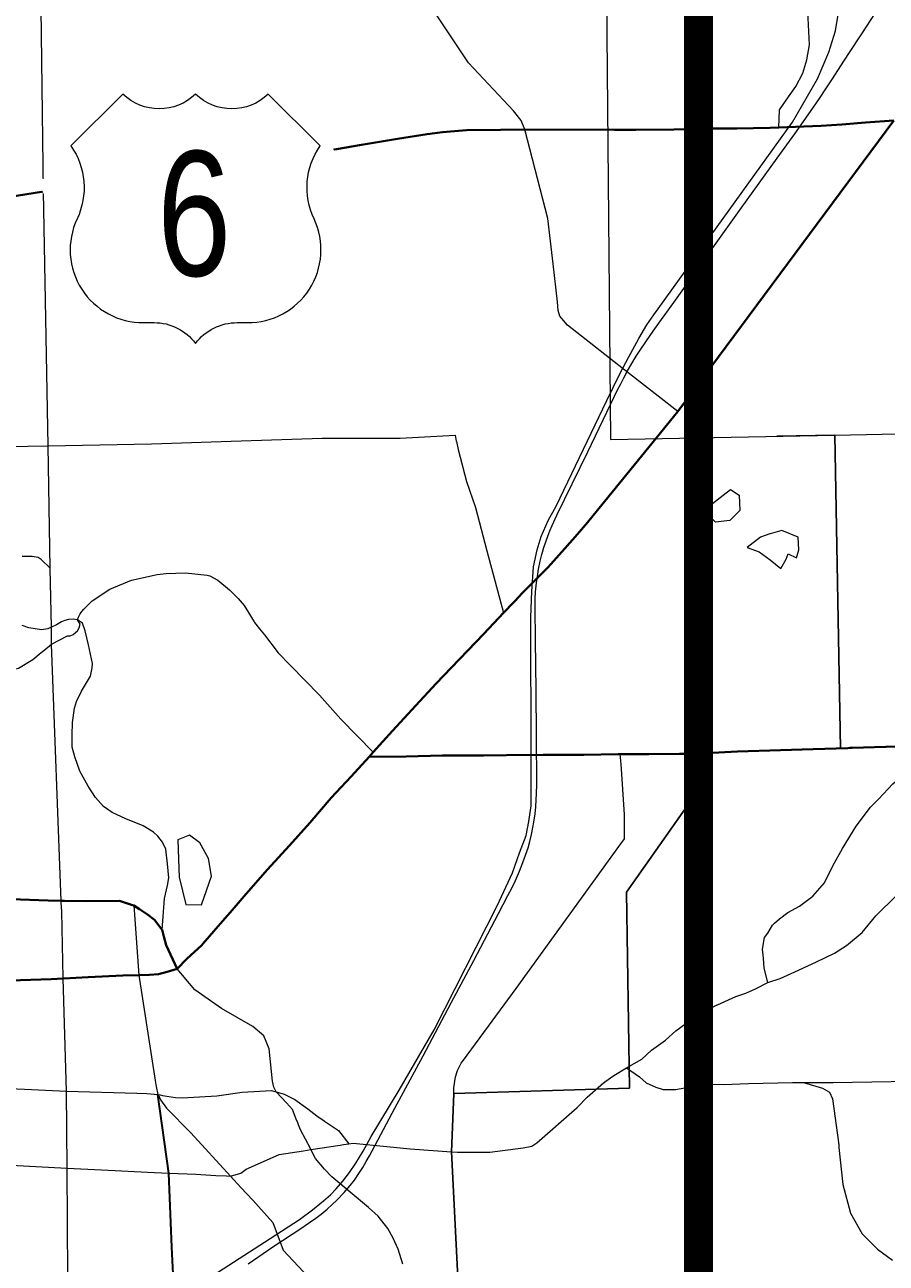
# Model space of a CAD drawing. Header units: feet. Extents: x 92 to 141.3, y -5 to 23.6.
# Tile 390 of 651: x 127.6 to 129.1, y 11.8 to 14. Entities that reach past the tile are written whole.
import ezdxf
from ezdxf.enums import TextEntityAlignment as Align

# ---------------------------------------------------------------- set-up
doc = ezdxf.new("R2010")
doc.units = ezdxf.units.FT
doc.header["$MEASUREMENT"] = 0
doc.set_wipeout_variables(frame=1)
doc.linetypes.add('CUY - Design$0$DGN1', pattern=[2231.760665, 0, -2231.760665])
doc.linetypes.add('CUY - Design$0$DGN3', pattern=[4463.52133, 2975.680887, -1487.840443])
doc.layers.add('0_Mview', color=7, linetype='Continuous', plot=False)
for name, color, linetype, lineweight in [('CUY - Design$0$GM_P_County_Alignment', 3, 'CUY - Design$0$DGN3', 30), ('CUY - Design$0$GM_X_City_Street', 7, 'Continuous', 0), ('CUY - Design$0$GM_X_Corporation', 7, 'CUY - Design$0$DGN1', 13), ('CUY - Design$0$GM_X_Minor_Lake', 5, 'Continuous', 0), ('CUY - Design$0$GM_X_Rail_Line', 7, 'Continuous', 13), ('CUY - Design$0$GM_X_US_Route', 1, 'Continuous', 40)]:
    doc.layers.add(name, color=color, linetype=linetype, lineweight=lineweight)
doc.layers.add('CUY - Design$0$GM_X_US_Location', color=7, linetype='Continuous', lineweight=13, plot=False)
doc.layers.add('SH_Data', color=7, linetype='Continuous')
doc.layers.add('TX_P_20', color=7, linetype='Continuous')
doc.styles.add('CUY - Design$0$Styledgn030', font='dgn030.shx')

msp = doc.modelspace()

# ---------------------------------------------------------------- linework, layer by layer
at = {"layer": '0_Mview', "color": 6, "const_width": 0.05}
msp.add_lwpolyline([(135.5384, 9.0282), (128.7384, 9.0282), (128.7384, 15.3282), (135.5384, 15.3282)], close=True, dxfattribs=at)
at = {"layer": 'CUY - Design$0$GM_P_County_Alignment', "flags": 128}
msp.add_lwpolyline([(127.6518, 11.709), (127.74, 11.7115), (127.7634, 11.7119), (127.7835, 11.7315), (127.7988, 11.7464), (127.8076, 11.7568), (127.8147, 11.7657), (127.8273, 11.7842), (127.8324, 11.8069), (127.8302, 11.8529), (127.8252, 11.9805), (127.8063, 12.1164)], dxfattribs=at)
at = {"layer": 'CUY - Design$0$GM_X_City_Street', "flags": 128}
for points in [[(128.4389, 13.779), (128.4325, 13.7942), (128.4195, 13.8113), (128.342, 13.8937), (128.2878, 13.9745), (128.163, 14.1597), (128.1414, 14.1949), (128.1359, 14.221), (128.1216, 14.3003), (128.0285, 14.86), (128.0243, 14.8855), (128.0185, 14.9072), (127.9992, 14.9617), (127.9906, 14.9872), (127.9844, 15.0292), (127.9768, 15.0834)], [(127.6397, 12.4469), (127.6395, 12.4497), (127.6231, 12.8919), (127.6226, 12.9214), (127.6208, 13.0231), (127.6171, 13.234), (127.6093, 13.6719), (127.6002, 14.3481)], [(128.8766, 13.7826), (128.8782, 13.813), (128.8935, 13.835), (128.906, 13.8531), (128.9184, 13.876), (128.9251, 13.899), (128.9299, 13.9248), (128.9261, 13.9935), (128.9251, 14.0298), (128.9271, 14.0604), (128.9319, 14.0977), (128.9386, 14.1196), (128.9394, 14.1392)], [(128.6012, 13.3722), (128.5123, 13.4417), (128.4991, 13.457), (128.4962, 13.4669), (128.4954, 13.4821), (128.488, 13.5473), (128.4786, 13.6257), (128.4389, 13.779)], [(128.7027, 13.2929), (128.6012, 13.3722)], [(127.2895, 13.2276), (127.2895, 13.2276), (127.4423, 13.2306), (127.547, 13.2326), (127.6171, 13.234), (127.7954, 13.2374), (127.9499, 13.2423), (128.0894, 13.2473), (128.224, 13.2472), (128.3187, 13.2522), (128.3208, 13.2417)], [(128.3208, 13.2417), (128.3209, 13.2414), (128.3237, 13.2273), (128.3386, 13.1724), (128.3536, 13.1276), (128.3735, 13.0528), (128.4023, 12.9462)], [(127.6208, 13.0231), (127.6051, 13.0378), (127.6, 13.0417), (127.5895, 13.0433), (127.5721, 13.0433)], [(127.6231, 12.8919), (127.6504, 12.9064), (127.6549, 12.9064), (127.6601, 12.9085), (127.6677, 12.9148), (127.6706, 12.9202), (127.6725, 12.9267), (127.6675, 12.9339), (127.6684, 12.936), (127.6693, 12.9385), (127.6698, 12.9399), (127.6721, 12.9441), (127.6749, 12.9486), (127.6783, 12.9522), (127.6931, 12.9668), (127.7236, 12.9871), (127.7608, 13.0026), (127.8048, 13.0119), (127.8206, 13.0139), (127.8538, 13.0149), (127.8915, 13.0112), (127.8959, 13.0099), (127.9096, 13.0025), (127.9298, 12.9855), (127.9449, 12.9708), (127.9553, 12.9587), (127.9725, 12.9307)], [(127.8136, 12.3997), (127.8174, 12.454), (127.8231, 12.476), (127.8249, 12.4892), (127.8231, 12.5135), (127.8197, 12.539), (127.8141, 12.5509), (127.8061, 12.5614), (127.7989, 12.5683), (127.781, 12.5791), (127.7511, 12.5913), (127.7277, 12.6019), (127.7123, 12.6123), (127.6988, 12.6281), (127.686, 12.6473), (127.6719, 12.6734), (127.6631, 12.698), (127.6587, 12.7148), (127.6582, 12.7354), (127.659, 12.7569), (127.6625, 12.7817), (127.6662, 12.7932), (127.6746, 12.8112), (127.6899, 12.8372), (127.6929, 12.8513), (127.6933, 12.8585), (127.6869, 12.8907), (127.6811, 12.9153), (127.6764, 12.928), (127.6675, 12.9339), (127.6604, 12.9354), (127.652, 12.9345), (127.6456, 12.933), (127.64, 12.9307), (127.6316, 12.9256)], [(127.6316, 12.9256), (127.6302, 12.9247), (127.6226, 12.9214), (127.6163, 12.9187), (127.6056, 12.9169), (127.5837, 12.9202), (127.572, 12.9244)], [(127.9725, 12.9307), (127.9725, 12.9306), (127.9731, 12.9296), (127.9816, 12.9188), (127.9902, 12.9079), (128.0134, 12.8769), (128.0351, 12.8552), (128.0847, 12.804), (128.1219, 12.7631), (128.1774, 12.7058)], [(127.5127, 12.8457), (127.5248, 12.8457), (127.5458, 12.8461), (127.566, 12.8506), (127.5904, 12.8654), (127.6051, 12.8777), (127.6096, 12.8814), (127.6231, 12.8919)], [(128.331, 12.1725), (128.3312, 12.1728), (128.362, 12.2144), (128.4242, 12.2986), (128.6026, 12.5456), (128.611, 12.5566), (128.6107, 12.5987), (128.6051, 12.6852), (128.6031, 12.7023)], [(128.8695, 12.4113), (128.8782, 12.4189), (128.8922, 12.4298), (128.9123, 12.4406), (128.9356, 12.4577), (128.9557, 12.4809), (128.9697, 12.5104), (128.9868, 12.5398), (129.01, 12.5785), (129.0348, 12.6111), (129.0488, 12.625), (129.0736, 12.6513), (129.1015, 12.6761), (129.1372, 12.6963), (129.1725, 12.7124)], [(127.6428, 12.3168), (127.6407, 12.4314), (127.6397, 12.4469)], [(127.7648, 12.4418), (127.7733, 12.3215), (127.8013, 12.14), (127.8035, 12.1298), (127.8063, 12.1164), (127.8076, 12.1139)], [(128.8581, 12.3089), (128.8793, 12.3162), (128.9107, 12.3302), (128.9421, 12.345), (128.9726, 12.3598), (128.9935, 12.3728), (129.0205, 12.3955), (129.044, 12.4242), (129.0798, 12.459)], [(128.8581, 12.3089), (128.8518, 12.3337), (128.8503, 12.3508), (128.8488, 12.3663), (128.8519, 12.3864), (128.8581, 12.3942), (128.8658, 12.4081), (128.8695, 12.4113)], [(127.6486, 12.1217), (127.6428, 12.316), (127.6428, 12.3168)], [(128.0101, 12.1207), (128.0101, 12.1207), (128.0062, 12.1285), (128.004, 12.1393), (127.9983, 12.1949), (127.9888, 12.217), (127.9699, 12.2335), (127.9161, 12.2641), (127.87, 12.2962), (127.8397, 12.3327)], [(128.7707, 12.2704), (128.771, 12.2705), (128.7835, 12.2762), (128.8027, 12.2849), (128.8201, 12.291), (128.8366, 12.298), (128.8581, 12.3089)], [(128.6144, 12.1621), (128.6406, 12.1769), (128.6571, 12.1926), (128.6815, 12.21), (128.699, 12.2257), (128.7251, 12.2449), (128.7565, 12.264), (128.7707, 12.2704)], [(128.3124, 12.0175), (128.3164, 12.1117), (128.3168, 12.1274), (128.3196, 12.1468), (128.3226, 12.1577), (128.3293, 12.1702), (128.331, 12.1725)], [(124.4192, 11.9619), (124.4742, 11.9704), (124.5388, 11.9804), (124.7361, 12.0108), (124.9826, 12.0487), (125.264, 12.0917), (125.3775, 12.109), (125.4953, 12.1287), (125.58, 12.1418), (126.2781, 12.1509), (126.6138, 12.1379), (127.096, 12.1202), (127.1184, 12.1207), (127.3561, 12.1264), (127.4909, 12.1295), (127.6486, 12.1217), (127.7702, 12.1186), (127.787, 12.1176), (127.8063, 12.1164), (127.8099, 12.1156)], [(128.5707, 12.1326), (128.5766, 12.1377), (128.5921, 12.149), (128.6144, 12.1621)], [(128.6144, 12.1621), (128.6368, 12.1464), (128.6482, 12.1364), (128.6649, 12.1285), (128.6774, 12.1247), (128.6993, 12.1245), (128.7264, 12.1297), (128.7539, 12.1341), (128.7815, 12.1336), (128.8248, 12.1352), (128.9006, 12.1371), (128.9192, 12.137), (128.9292, 12.137), (128.9294, 12.137)], [(128.9294, 12.137), (128.9704, 12.1369), (129.2371, 12.1413), (129.6255, 12.1489), (130.4476, 12.159)], [(127.6541, 11.5538), (127.6518, 11.709), (127.65, 11.9893), (127.6486, 12.1217)], [(127.8099, 12.1156), (127.8144, 12.1146), (127.8369, 12.1108), (127.8482, 12.1105), (127.9078, 12.1137), (127.9516, 12.1199), (128.0018, 12.123), (128.0101, 12.1207), (128.0237, 12.1167), (128.0425, 12.1073), (128.0645, 12.0917), (128.0801, 12.0791), (128.093, 12.0705), (128.0937, 12.0701)], [(128.3366, 12.0168), (128.3783, 12.0169), (128.4358, 12.0242), (128.4511, 12.0272), (128.4598, 12.033), (128.529, 12.0939), (128.5464, 12.1113), (128.5702, 12.1322), (128.5707, 12.1326)], [(128.9192, 12.137), (128.9522, 12.1269), (128.9645, 12.12), (128.9693, 12.1085), (128.9801, 12.0296), (128.9805, 12.0251), (128.9806, 12.0249)], [(127.8076, 12.1139), (127.8109, 12.1071), (127.821, 12.0924), (127.8629, 12.0498), (127.9316, 11.9755)], [(128.0488, 12.0636), (128.0474, 12.0672), (128.0449, 12.0737), (128.0384, 12.0901), (128.0282, 12.1015), (128.0101, 12.1207)], [(124.3897, 11.896), (124.4075, 11.8918), (124.42, 11.8895), (124.4258, 11.8891), (124.4316, 11.8895), (124.7497, 11.9384), (124.7783, 11.9403), (124.8865, 11.9473), (124.9484, 11.9562), (125.2772, 12.0107), (125.5811, 12.0607), (126.2799, 12.066), (126.6154, 12.0465), (127.1207, 12.0175), (127.65, 11.9893), (127.7324, 11.9852), (127.7881, 11.9825), (127.8252, 11.9805), (127.8264, 11.9805), (127.8716, 11.9786), (127.9062, 11.9765), (127.9245, 11.9758)], [(128.2287, 11.824), (128.2206, 11.8495), (128.2118, 11.8688), (128.203, 11.8852), (128.1859, 11.9066), (128.1693, 11.9217), (128.1062, 11.9744), (128.0934, 11.9875), (128.078, 12.006), (128.0702, 12.0213), (128.0692, 12.0233), (128.0519, 12.0554), (128.0488, 12.0636)], [(128.0937, 12.0701), (128.0989, 12.0666), (128.1177, 12.054), (128.1353, 12.0312)], [(127.9245, 11.9758), (127.9316, 11.9755), (127.949, 11.9805), (127.9586, 11.9877), (127.9778, 11.996), (128.0152, 12.0129), (128.0574, 12.0193), (128.0634, 12.0202)], [(128.0634, 12.0202), (128.0702, 12.0213), (128.1208, 12.029), (128.1261, 12.0298)], [(128.1261, 12.0298), (128.1353, 12.0312), (128.1429, 12.0324), (128.2411, 12.0228), (128.3124, 12.0175), (128.3226, 12.0167), (128.3333, 12.0168), (128.3366, 12.0168)], [(128.9806, 12.0249), (128.9874, 11.9612), (129.0004, 11.9118), (129.0204, 11.8762), (129.0468, 11.8496), (129.073, 11.8306)], [(127.9316, 11.9755), (127.9495, 11.9561), (127.9699, 11.9342), (128.0045, 11.8955), (128.022, 11.8479), (128.0575, 11.8103), (128.1074, 11.7582), (128.1559, 11.7263), (128.1707, 11.7148), (128.1834, 11.7041), (128.1892, 11.6911), (128.2052, 11.6408), (128.2253, 11.6055), (128.2336, 11.5913), (128.2509, 11.5774), (128.2724, 11.5649), (128.3228, 11.5612), (128.3573, 11.5561), (128.3904, 11.5535), (128.4164, 11.5531)]]:
    msp.add_lwpolyline(points, dxfattribs=at)
at = {"layer": 'CUY - Design$0$GM_X_Corporation', "linetype": 'CUY - Design$0$DGN3', "flags": 128}
for points in [[(131.2399, 19.5197), (131.2506, 19.2174), (131.2546, 18.7454), (131.8059, 18.7527), (131.8102, 18.3824), (131.8112, 18.2518), (131.8164, 18.2083), (131.845, 18.1575), (131.8657, 18.1251), (131.8582, 18.0526), (131.7311, 17.9492), (131.7342, 17.7922), (131.8983, 17.7482), (131.9096, 17.7445), (131.919, 17.7403), (131.9265, 17.7363), (131.9351, 17.7306), (131.9432, 17.7241), (131.9487, 17.719), (131.9547, 17.7125), (131.9609, 17.7046), (131.9655, 17.6976), (131.9693, 17.6907), (132.0214, 17.5885), (131.9504, 17.533), (131.8631, 17.4571), (131.8798, 17.4532), (131.8909, 17.4492), (131.9017, 17.4393), (131.3892, 16.9986), (131.0304, 16.6882), (131.0429, 16.6755), (131.0609, 16.6851), (131.0852, 16.689), (131.1062, 16.6891), (131.126, 16.6842), (131.1417, 16.6761), (131.1579, 16.6621), (131.3522, 16.4796), (131.3828, 16.4576), (131.4065, 16.4287), (131.4507, 16.3972), (131.4793, 16.3801), (131.5041, 16.3674), (131.526, 16.3539), (131.5421, 16.34), (131.5616, 16.3194), (131.5774, 16.2956), (131.5891, 16.2709), (131.5962, 16.2487), (131.6017, 16.2243), (131.6052, 16.1942), (131.6025, 16.1546), (131.5995, 16.1146), (131.5971, 16.0881), (131.5997, 16.0675), (131.6081, 16.0469), (131.6368, 15.9939), (131.656, 15.9589), (131.673, 15.9384), (131.6862, 15.9273), (131.7057, 15.9171), (131.723, 15.9106), (131.744, 15.9078), (131.7712, 15.9067), (131.7968, 15.9003), (131.815, 15.893), (131.8336, 15.884), (131.8489, 15.8713), (131.8605, 15.8619), (131.8911, 15.8331), (131.9305, 15.795), (132.2462, 15.487), (131.5153, 15.4741), (131.4901, 15.4942), (131.486, 15.4929), (131.4861, 15.4748), (130.9431, 15.463), (130.4025, 15.4529), (130.4054, 15.5359), (130.4072, 15.5379), (130.2596, 15.6629), (130.1096, 15.4504), (129.8515, 15.448), (129.5388, 15.4443), (129.2399, 15.4347), (129.2131, 15.4341), (129.167, 15.4313), (129.1183, 15.4278), (129.0504, 15.4237), (129.0096, 15.4242), (128.9482, 15.4288), (128.9501, 15.0901), (128.961, 14.3415), (128.6697, 14.3319), (128.6322, 14.3317), (128.5766, 14.3372), (128.5869, 13.2449), (128.9734, 13.2521), (128.983, 12.7122), (128.7507, 12.7046), (128.7509, 12.6589), (128.614, 12.465), (128.6196, 12.1272), (128.3164, 12.1176), (128.3124, 12.0175), (128.3298, 11.6718), (128.8653, 11.5085), (128.8662, 11.1224), (129.3559, 11.0667), (129.3613, 10.7989), (129.3814, 9.9403), (129.8246, 9.9443), (129.8343, 9.458), (130.0902, 9.4593), (130.0907, 9.4075), (130.0765, 9.4069), (130.0766, 9.3992), (130.0856, 8.8542), (131.5977, 8.8633), (131.6039, 8.3143), (131.6082, 7.7631), (131.0526, 7.7557), (131.0575, 7.2458), (131.2499, 7.1546), (131.255, 6.6199), (131.1113, 6.6159), (131.1155, 6.4012), (130.5432, 6.3972), (130.3705, 6.394), (130.3594, 6.802), (130.2206, 6.801), (130.2192, 6.915), (129.9799, 6.9126), (129.9797, 6.8841), (129.6428, 6.882), (129.6421, 7.1868), (129.4249, 7.1902), (129.416, 7.6959), (129.0434, 7.6831), (128.7184, 7.6825), (128.3845, 7.6739), (127.6824, 7.6596), (127.6894, 7.1113), (127.1512, 7.1007), (126.9861, 7.0961), (126.8021, 7.0896), (126.6713, 7.0837), (126.6687, 7.3515), (126.6722, 7.6296), (126.4861, 7.6251), (126.4854, 7.6119), (126.5077, 7.6068), (126.5267, 7.6049), (126.5728, 7.6067), (126.5332, 7.5716), (126.5298, 7.546), (126.5267, 7.534), (126.5121, 7.5107), (126.3009, 7.5061), (126.2933, 7.4721), (126.1608, 7.468), (126.0279, 7.4592), (126.0247, 7.6054), (125.6797, 7.5993), (125.6653, 8.1202), (125.6606, 8.3537), (125.6067, 8.3527), (125.6065, 8.3676), (125.5055, 8.4532), (125.5057, 8.475), (125.3306, 8.4785), (125.3286, 8.5091), (125.3249, 8.5528), (125.324, 8.7021), (124.4378, 8.6563), (123.9461, 8.6306), (123.9499, 8.4042), (123.9504, 8.3905), (123.9473, 8.3365), (124.0231, 8.2993), (124.0259, 8.2651), (123.9128, 8.1467), (123.8515, 8.1774), (123.7684, 8.0944), (123.7579, 8.0774), (123.7572, 8.0642), (123.7594, 8.0519), (123.7649, 8.0354), (123.773, 8.0149), (123.7782, 7.9939), (123.778, 7.9728), (123.7782, 7.9518), (123.7784, 7.9369), (123.7835, 7.9242), (123.7944, 7.9074), (123.8119, 7.882), (123.8491, 7.8395), (123.8728, 7.8166), (123.9043, 7.7926), (123.9217, 7.7854), (123.9402, 7.7876), (123.9595, 7.799), (123.9779, 7.8107), (123.9991, 7.8279), (124.0262, 7.8372), (124.0512, 7.8424), (124.0751, 7.8419), (124.1118, 7.8361), (124.1482, 7.8237), (124.1714, 7.8144), (124.188, 7.7973), (124.192, 7.775), (124.1856, 7.7547), (124.1659, 7.7145), (124.153, 7.6859), (124.1475, 7.6619), (124.1457, 7.6409), (124.1563, 7.6154), (124.1792, 7.5896), (124.225, 7.5439), (124.3451, 7.4429), (124.3767, 7.423), (124.4276, 7.3996), (124.4561, 7.3879), (124.478, 7.3853), (124.4895, 7.3887), (124.496, 7.3945), (124.5041, 7.4095), (124.5145, 7.4314), (124.5262, 7.4547), (124.5355, 7.4671), (124.542, 7.4763), (124.5588, 7.4864), (124.5837, 7.5036), (124.6013, 7.5136), (124.6186, 7.5179), (124.6445, 7.5162), (124.6594, 7.5126), (124.6636, 7.5044), (124.6688, 7.4842), (124.6924, 7.3974), (124.7079, 7.3745), (124.7269, 7.3627), (124.7468, 7.3567), (124.7661, 7.3549), (124.7941, 7.3572), (124.8176, 7.3562), (124.8448, 7.3528), (124.8783, 7.3453), (124.9035, 7.3345), (124.9309, 7.3154), (124.9492, 7.2949), (124.9581, 7.2769), (124.9612, 7.2546), (124.9616, 7.2187), (124.9641, 7.1387), (124.9632, 7.1144), (124.9596, 7.1015), (124.954, 7.0916), (124.9438, 7.0836), (124.9066, 7.0585), (124.8886, 7.0451), (124.8482, 7.0108), (124.8124, 6.9725), (124.7917, 6.9487), (124.165, 6.9392), (124.182, 6.2242), (124.031, 6.175), (124.159, 6.1016), (123.9975, 6.0396), (123.8675, 5.9883), (123.8016, 5.9662), (123.7355, 5.9636), (123.1964, 5.9443), (122.3458, 5.9109), (121.638, 5.8928), (121.3365, 5.8858), (120.9794, 5.8806), (120.9799, 6.1196), (120.9778, 6.265), (121.3018, 6.2714), (121.2793, 7.1484), (121.0718, 7.1491), (121.0604, 7.4687), (120.9133, 7.4705), (120.9071, 7.9189), (120.9141, 7.9545), (120.9299, 8.0479), (120.8998, 8.0909), (120.8327, 8.0902), (120.8069, 8.1098), (120.7808, 8.1243), (120.7548, 8.1294), (120.7273, 8.1258), (120.7117, 8.1215), (120.6888, 8.1085), (120.6736, 8.0976), (120.6668, 8.0831), (120.6654, 8.0645), (120.6731, 8.0374), (120.6778, 8.0176), (120.6825, 8.0053), (120.6815, 7.9834), (120.6834, 7.9611), (120.6899, 7.9356), (120.6983, 7.9159), (120.7047, 7.8986), (120.7099, 7.8752), (120.7114, 7.8513), (120.7088, 7.8285), (120.702, 7.807), (120.6894, 7.7945), (120.6714, 7.7848), (120.6512, 7.7801), (120.632, 7.7741), (120.6156, 7.7657), (120.584, 7.7517), (120.5652, 7.7412), (120.5488, 7.7328), (120.5361, 7.731), (120.5184, 7.7296), (120.4983, 7.7256), (120.4806, 7.7234), (120.4558, 7.7252), (120.4381, 7.7308), (120.4285, 7.736), (120.419, 7.7446), (120.4139, 7.752), (120.4123, 7.7565), (120.4071, 7.7709), (120.4123, 7.7924), (120.4252, 7.8107), (120.442, 7.8241), (120.476, 7.8393), (120.5133, 7.8562), (120.5518, 7.8727), (120.5739, 7.8869), (120.5845, 7.8953), (120.5913, 7.9094), (120.5894, 7.9309), (120.5779, 7.965), (120.5571, 7.9862), (120.5204, 7.9957), (120.4894, 7.9999), (120.4721, 8.0031), (120.4482, 8.0036), (120.419, 8.0017), (120.3951, 7.9981), (120.3705, 7.9929), (120.3565, 7.9932), (120.3537, 8.0546), (120.3486, 8.3657), (120.7923, 8.3567), (120.7041, 9.1389), (120.6744, 9.1444), (120.0768, 8.5912), (120.0012, 8.5196), (119.9623, 8.485), (119.9275, 8.453), (119.8915, 8.4209), (119.8623, 8.3952), (119.8124, 8.3574), (119.7779, 8.3328), (119.7458, 8.3083), (119.7284, 8.2927), (119.6374, 8.2083), (119.5585, 8.135), (119.4266, 8.0115), (119.3316, 7.9213), (119.2773, 7.8749), (119.2647, 7.9055), (119.2665, 7.9225), (119.2756, 7.9421), (119.288, 7.9609), (119.313, 7.9874), (119.3303, 8.0059), (119.3363, 8.0167), (119.3429, 8.0391), (119.3452, 8.0655), (119.3419, 8.0873), (119.326, 8.1043), (119.2942, 8.1256), (119.1235, 7.9654), (118.9925, 7.8407), (118.9916, 7.5922), (118.9938, 5.8485), (118.5429, 5.8465), (118.4353, 5.8457), (118.3464, 5.8457), (118.3705, 5.9172), (118.379, 5.965), (118.3832, 6.0093), (118.3856, 6.0897), (118.3681, 6.0903), (117.7754, 6.111), (117.7289, 6.1127), (117.6978, 6.1124), (117.6725, 6.111), (117.6538, 6.1092), (117.6313, 6.1063), (117.6, 6.1006), (117.5805, 6.0962), (117.5644, 6.092), (117.5413, 6.0851), (117.5132, 6.0752), (117.4887, 6.0653), (117.4631, 6.0534), (117.4354, 6.0387), (117.4101, 6.0236), (117.387, 6.0081), (117.3209, 5.9429), (117.2337, 5.943), (117.2301, 5.9498), (116.9926, 5.9533), (116.9743, 5.9396), (116.4738, 5.9535), (116.3277, 5.9432), (116.0428, 5.957), (115.9112, 5.9502), (115.8477, 5.8348), (115.669, 5.834), (115.4921, 5.8322), (115.4935, 5.822), (115.5167, 5.7948), (115.5286, 5.7583), (115.5417, 5.6967), (115.5682, 5.5603), (115.5725, 5.5307), (115.5661, 5.5009), (115.5479, 5.4201), (115.5284, 5.364), (115.501, 5.3095), (115.4463, 5.2201), (114.8699, 4.2747), (114.8407, 4.2353), (114.8143, 4.1938), (114.6034, 3.9768), (114.5888, 3.965), (114.5743, 3.9477), (114.5641, 3.9375), (114.458, 3.9393), (114.3606, 3.7396), (114.3556, 3.7364), (114.351, 3.7272), (114.3488, 3.7154), (114.2857, 3.7187), (114.2872, 3.802), (114.2134, 3.8059), (114.2159, 3.8762), (114.0761, 3.8811), (114.0766, 3.8955), (114.0429, 3.8973), (113.9396, 3.8249), (113.9407, 3.8877), (113.855, 3.8922), (113.8519, 3.8326), (113.8061, 3.8342), (113.8059, 3.826), (113.749, 3.8279), (113.7518, 3.9888), (113.6064, 3.9862), (113.6264, 4.0479), (113.503, 4.0457), (113.483, 3.9841), (113.4711, 3.9398), (113.4217, 3.954), (113.4121, 3.9182), (113.4615, 3.904), (113.4583, 3.8921), (113.4508, 3.8834), (113.4093, 3.9083), (113.3948, 3.8937), (113.3871, 3.863), (113.3732, 3.8717), (113.3528, 3.8768), (113.3536, 3.922), (113.3227, 3.9231), (113.322, 3.883), (113.2639, 3.8905), (113.2431, 3.8927), (113.2285, 3.8934), (113.2215, 3.8932), (113.2052, 3.8904), (113.1684, 3.8751), (113.1198, 3.8582), (113.1089, 3.8537), (113.1114, 3.8464), (113.0874, 3.8188), (113.0701, 3.7849), (113.0604, 3.7631), (113.0408, 3.8272), (113.0296, 3.8231), (113.0448, 3.7731), (113.0301, 3.7327), (113.0137, 3.7194), (113.0003, 3.7426), (112.9819, 3.7679), (112.9751, 3.768), (112.9586, 3.7819), (112.9486, 3.8108), (112.9579, 3.8125), (112.9286, 3.8753), (112.9422, 3.8867), (112.8723, 4.011), (112.8518, 4.0726), (112.8506, 4.2085), (112.8672, 4.2788), (112.896, 4.3333), (112.93, 4.3712), (112.9629, 4.4156), (113.2004, 4.6314), (113.3503, 4.7273), (113.343, 4.7992), (113.2991, 4.8027), (113.2845, 4.8746), (113.3211, 4.9191), (113.3796, 5.0013), (113.3857, 5.0122), (113.3819, 4.7948), (113.576, 4.9577), (113.573, 4.9617), (113.5698, 4.9658), (113.5652, 4.9714), (113.5616, 4.9754), (113.5566, 4.9809), (113.5392, 4.9989), (113.5528, 5.02), (113.5809, 5.0044), (113.5828, 5.0083), (113.5849, 5.0128), (113.5875, 5.0197), (113.5897, 5.0267), (113.5907, 5.0303), (113.5915, 5.0339), (113.5921, 5.0372), (113.5928, 5.0423), (113.5935, 5.05), (113.5937, 5.0557), (114.0293, 5.6338), (114.014, 5.6718), (114.0189, 5.674), (114.01, 5.6961), (114.0357, 5.7227), (114.0414, 5.7339), (114.0794, 5.7882), (114.0993, 5.8128), (114.1077, 5.8279), (114.2171, 5.8329), (114.3891, 5.8334), (114.4405, 5.8323), (114.5928, 5.9907), (114.6276, 6.0676), (114.6007, 6.0721), (114.5138, 6.074), (114.4854, 6.092), (114.4772, 6.0919), (114.4574, 6.0931), (114.4562, 6.1364), (114.3326, 6.1372), (114.3368, 6.0478), (114.2755, 5.9377), (114.1886, 5.9359), (114.2045, 5.9664), (114.2247, 6.0092), (114.2457, 6.0497), (114.2536, 6.0713), (114.258, 6.0978), (114.2586, 6.1522), (114.2521, 6.2127), (114.2466, 6.2815), (114.2459, 6.3367), (114.2451, 6.359), (114.2484, 6.3991), (114.2504, 6.423), (114.2607, 6.4686), (114.2754, 6.518), (114.2933, 6.567), (114.3168, 6.6083), (114.3352, 6.6376), (114.3517, 6.6565), (114.3631, 6.6649), (114.3798, 6.6735), (114.4011, 6.6793), (114.4278, 6.6827), (114.459, 6.6871), (114.4899, 6.6881), (114.5103, 6.6964), (114.537, 6.7043), (114.5803, 6.7205), (114.6118, 6.7326), (114.6281, 6.7404), (114.6411, 6.7477), (114.6627, 6.7621), (114.6757, 6.7702), (114.6879, 6.7812), (114.7061, 6.7976), (114.728, 6.8117), (114.7765, 6.8411), (114.8004, 6.8577), (114.8206, 6.8816), (114.8297, 6.8979), (114.8347, 6.919), (114.8319, 6.9553), (114.8244, 7.0009), (114.8059, 7.0628), (114.7899, 7.1054), (114.7671, 7.1544), (114.7386, 7.2017), (114.7139, 7.2602), (114.7057, 7.2798), (114.7029, 7.2979), (114.7007, 7.3247), (114.7049, 7.3441), (114.7112, 7.3777), (114.7202, 7.4051), (114.7288, 7.4263), (114.7326, 7.4462), (114.7386, 7.4768), (114.7424, 7.5128), (114.7423, 7.5359), (114.7433, 7.5507), (114.7483, 7.569), (114.7561, 7.5898), (114.7693, 7.6111), (114.79, 7.6276), (114.8141, 7.6396), (114.8423, 7.6463), (114.8749, 7.6437), (114.9183, 7.6384), (114.9654, 7.629), (115.01, 7.6208), (115.0452, 7.6125), (115.0714, 7.6027), (115.0971, 7.5917), (115.135, 7.5714), (115.1696, 7.5494), (115.216, 7.5116), (115.2659, 7.4676), (115.288, 7.4528), (115.3104, 7.4454), (115.3344, 7.4422), (115.3554, 7.4414), (115.3751, 7.4446), (115.4398, 7.4629), (115.4611, 7.4719), (115.483, 7.486), (115.513, 7.5109), (115.5359, 7.5386), (115.5576, 7.57), (115.5783, 7.6071), (115.5924, 7.642), (115.5986, 7.6632), (115.6016, 7.676), (115.6001, 7.6937), (115.5969, 7.7098), (115.5878, 7.7327), (115.5729, 7.7563), (115.5551, 7.7823), (115.5238, 7.8238), (115.5115, 7.8438), (115.4983, 7.8666), (115.4896, 7.8895), (115.4819, 7.9265), (115.4789, 7.9536), (115.4783, 7.9817), (115.4819, 8.0312), (115.4845, 8.0659), (115.4889, 8.1163), (115.4943, 8.1325), (115.503, 8.1537), (115.5133, 8.175), (115.5266, 8.1897), (115.5449, 8.1995), (115.5773, 8.2084), (115.6208, 8.2147), (115.6743, 8.2195), (115.7339, 8.2252), (115.7638, 8.2328), (115.7965, 8.2479), (115.8184, 8.2636), (115.8422, 8.2872), (115.861, 8.3152), (115.8846, 8.3553), (115.9269, 8.4427), (115.9515, 8.4927), (115.9831, 8.5395), (116.0105, 8.5731), (116.0396, 8.5996), (116.0761, 8.6297), (116.0924, 8.6391), (116.1124, 8.6465), (116.137, 8.654), (116.1603, 8.661), (116.175, 8.6716), (116.1833, 8.6879), (116.1878, 8.7107), (116.1828, 8.7328), (116.1724, 8.7627), (116.1601, 8.7806), (116.1483, 8.7924), (116.1287, 8.8048), (116.1003, 8.8252), (116.0823, 8.8438), (116.0649, 8.8682), (116.0319, 8.9113), (116.0057, 8.9491), (115.9823, 8.9878), (115.9499, 9.0433), (115.9131, 9.1118), (115.9024, 9.1347), (115.8986, 9.1585), (115.9003, 9.18), (115.9085, 9.2025), (115.9249, 9.2263), (115.9407, 9.2423), (115.9537, 9.2504), (115.9668, 9.2564), (115.9811, 9.2584), (116.0066, 9.2638), (116.0435, 9.2699), (116.0813, 9.2752), (116.1064, 9.277), (116.1619, 9.281), (116.1907, 9.2861), (116.2247, 9.2925), (116.2574, 9.3043), (116.2864, 9.3181), (116.3072, 9.3288), (116.33, 9.3408), (116.3446, 9.356), (116.357, 9.3752), (116.3604, 9.3897), (116.3533, 9.4172), (116.3389, 9.4338), (116.3155, 9.4535), (116.2792, 9.4755), (116.239, 9.4887), (116.2109, 9.4927), (116.1866, 9.4926), (116.1621, 9.4868), (116.1362, 9.4796), (116.104, 9.4654), (116.071, 9.4441), (116.0479, 9.4259), (116.0204, 9.4014), (115.9977, 9.3799), (115.9828, 9.3648), (115.9551, 9.3477), (115.9301, 9.3402), (115.9034, 9.3384), (115.8651, 9.3397), (115.8362, 9.3412), (115.814, 9.3379), (115.7783, 9.3343), (115.7224, 9.327), (115.6834, 9.3221), (115.6611, 9.3216), (115.6002, 9.32), (115.5669, 9.3177), (115.5451, 9.3164), (115.5147, 9.3125), (115.4843, 9.3061), (115.4589, 9.3015), (115.4272, 9.2984), (115.398, 9.2994), (115.3682, 9.3058), (115.3375, 9.3188), (115.3058, 9.3376), (115.2798, 9.3597), (115.2613, 9.3812), (115.244, 9.4007), (115.2366, 9.424), (115.2299, 9.4503), (115.2212, 9.4955), (115.2137, 9.544), (115.2117, 9.5844), (115.2148, 9.6149), (115.2209, 9.6382), (115.2316, 9.6586), (115.2466, 9.67), (115.2724, 9.6796), (115.3131, 9.6862), (115.351, 9.6853), (115.3906, 9.6787), (115.4151, 9.6676), (115.4409, 9.6541), (115.4665, 9.6332), (115.5071, 9.5994), (115.5305, 9.5829), (115.5521, 9.5702), (115.5754, 9.5616), (115.6125, 9.5574), (115.6566, 9.5566), (115.7946, 9.5553), (116.0159, 9.5494), (116.0801, 9.5507), (116.2269, 9.553), (116.2983, 9.5354), (116.3214, 9.5275), (116.3602, 9.5038), (116.3857, 9.5473), (116.6622, 9.5438), (116.6639, 9.7096), (117.2148, 9.6955), (117.2572, 9.6974), (117.3906, 9.6952), (117.4499, 9.6991), (117.5935, 9.7023), (117.6839, 9.707), (117.7581, 9.7156), (117.8183, 9.7261), (117.8412, 9.7342), (118.1025, 9.7466), (118.1994, 9.7497), (118.2257, 9.7475), (118.2873, 9.7329), (118.3415, 9.7166), (118.3563, 9.7113), (118.3842, 9.6956), (118.399, 9.6837), (118.9957, 10.0273), (118.9955, 10.2317), (118.9923, 10.4292), (118.9939, 10.7287), (118.9913, 11.0214), (118.9942, 11.1303), (118.9892, 11.332), (118.9987, 11.3293), (119.0417, 11.3234), (119.0656, 11.3285), (119.0849, 11.334), (119.0923, 11.351), (119.152, 11.3683), (119.1961, 11.3548), (119.2932, 11.324), (119.3153, 11.3037), (119.3162, 11.2831), (119.3357, 11.2708), (119.3337, 11.2452), (119.3536, 11.2346), (119.4416, 11.2129), (119.4642, 11.2205), (119.4935, 11.2112), (119.5217, 11.1887), (119.6277, 11.1828), (119.6888, 11.1786), (119.7153, 11.1664), (119.7421, 11.1686), (119.7958, 11.1504), (119.8235, 11.1456), (119.8684, 11.1467), (119.8883, 11.1324), (119.9123, 11.1214), (119.9267, 11.1223), (119.975, 11.1136), (119.9944, 11.1199), (120.0212, 11.1126), (120.0337, 11.0925), (120.0486, 11.0852), (120.0602, 11.0877), (120.0852, 11.081), (120.1013, 11.0832), (120.1104, 11.075), (120.1195, 11.0676), (120.1712, 11.0555), (120.2596, 11.0299), (120.2728, 11.0251), (120.2852, 11.026), (120.303, 11.0248), (120.3282, 11.0225), (120.3699, 11.0173), (120.3901, 11.0199), (120.4066, 11.02), (120.421, 11.0238), (120.4325, 11.0305), (120.4519, 11.0347), (120.4819, 11.0432), (120.4996, 11.0515), (120.5103, 11.0627), (120.5106, 11.0751), (120.5089, 11.0871), (120.5126, 11.0945), (120.5287, 11.0926), (120.5604, 11.0898), (120.5921, 11.1024), (120.6726, 11.1627), (120.6795, 11.1838), (120.6776, 11.2214), (120.6696, 11.2556), (120.6572, 11.2646), (120.6443, 11.2786), (120.6327, 11.2827), (120.6277, 11.2938), (120.6329, 11.3116), (120.6542, 11.341), (120.9484, 11.4744), (120.9674, 11.4637), (121.026, 11.3274), (121.3198, 11.4686), (121.2738, 11.5649), (121.289, 11.5691), (121.315, 11.5689), (121.3386, 11.5661), (121.3397, 11.5855), (121.3636, 11.5857), (121.3743, 11.5911), (121.3795, 11.5589), (121.4173, 11.5847), (121.4232, 11.6289), (121.7033, 11.8303), (121.7112, 11.818), (121.7773, 11.8167), (121.7893, 11.8048), (121.7998, 11.7822), (121.8138, 11.7727), (121.8378, 11.7762), (121.8505, 11.7857), (121.8673, 11.8015), (121.8731, 11.7987), (121.8932, 11.8128), (121.8974, 11.8083), (121.8999, 11.8054), (121.9607, 11.8442), (121.9075, 11.9116), (121.914, 11.9191), (121.9334, 11.9266), (121.9503, 11.9329), (121.9745, 11.9491), (122.0157, 11.963), (122.0449, 11.9751), (122.0696, 11.9893), (122.1154, 12.0156), (122.1598, 12.0316), (122.1939, 12.0497), (122.2238, 12.0772), (122.238, 12.107), (122.2483, 12.2512), (122.2885, 12.2767), (122.3199, 12.2737), (122.3458, 12.2809), (122.3769, 12.3056), (122.4051, 12.3322), (122.4139, 12.3467), (122.4089, 12.3633), (122.4228, 12.3726), (122.4988, 12.2631), (122.5115, 12.2707), (122.5129, 12.2889), (122.4497, 12.392), (122.5284, 12.4527), (122.6025, 12.3386), (122.6395, 12.3681), (122.5692, 12.4868), (122.619, 12.5177), (122.6983, 12.4086), (122.7387, 12.4402), (122.6623, 12.5481), (122.9188, 12.7428), (122.9927, 12.6349), (123.0262, 12.6577), (122.9514, 12.7706), (123.0109, 12.8119), (123.0932, 12.7021), (123.1135, 12.7226), (123.034, 12.8391), (123.0545, 12.8514), (123.1326, 12.7415), (123.2031, 12.7954), (123.1625, 12.8605), (123.1784, 12.8702), (123.225, 12.7945), (123.1814, 12.7621), (123.208, 12.7208), (123.2533, 12.7516), (123.2896, 12.703), (123.3104, 12.7157), (123.3439, 12.7943), (123.3199, 12.8195), (123.316, 12.8356), (123.3078, 12.8532), (123.3013, 12.8742), (123.2861, 12.8954), (123.2228, 12.9573), (123.2203, 12.9845), (123.2226, 13.0221), (123.2762, 13.1014), (124.548, 13.8926), (124.5706, 13.8915), (124.5761, 13.8951), (124.6228, 13.8855), (124.6364, 13.8626), (124.6429, 13.8425), (124.6465, 13.8223), (124.6434, 13.809), (124.6165, 13.8131), (124.5892, 13.7912), (124.5808, 13.7746), (124.5968, 13.7567), (124.6348, 13.7783), (124.6448, 13.7768), (124.644, 13.7718), (124.5999, 13.7418), (124.6088, 13.7283), (124.6576, 13.7497), (124.6685, 13.7136), (124.7158, 13.7444), (124.7139, 13.7634), (124.7363, 13.758), (124.8766, 13.8621), (124.864, 13.98), (124.8531, 14.0133), (124.8808, 14.0361), (124.9036, 14.0071), (124.9873, 14.0608), (125.0239, 14.0205), (125.0492, 14.0109), (125.0804, 13.9986), (125.2166, 14.075), (125.2204, 14.0928), (125.2072, 14.0943), (125.2005, 14.1012), (125.2189, 14.1106), (125.2208, 14.1197), (125.1992, 14.1318), (125.1138, 14.1003), (125.1028, 14.0696), (125.1059, 14.0502), (125.0779, 14.0502), (125.0685, 14.0959), (125.0908, 14.1219), (125.2605, 14.217), (125.282, 14.1884), (125.2931, 14.1708), (125.3582, 14.2003), (125.3541, 14.3324), (125.4113, 14.3634), (125.4451, 14.366), (125.4581, 14.3579), (125.4918, 14.3654), (125.5119, 14.3699), (125.5282, 14.3569), (125.5403, 14.3773), (125.4921, 14.4237), (125.7815, 14.6247), (125.7179, 14.6803), (125.691, 14.6853), (125.6672, 14.7039), (125.733, 14.7438), (125.8456, 14.6195), (125.924, 14.6942), (125.9515, 14.7082), (125.9733, 14.7383), (125.9912, 14.7522), (126.0414, 14.6873), (126.156, 14.7704), (126.1175, 14.8272), (126.1191, 14.837), (126.135, 14.852), (126.1906, 14.9619), (126.3287, 15.0717), (126.4526, 15.1719), (126.4815, 15.1426), (126.4713, 15.1346), (126.4516, 15.152), (126.3445, 15.0612), (126.3805, 15.0291), (126.4026, 15.0447), (126.4243, 15.0273), (126.6129, 15.1822), (126.5549, 15.2523), (126.5223, 15.2518), (126.4686, 15.2308), (126.4468, 15.2242), (126.4292, 15.2376), (126.445, 15.2589), (126.4589, 15.2703), (126.4569, 15.2901), (126.4845, 15.2922), (126.5041, 15.304), (126.5245, 15.3209), (126.5583, 15.3259), (126.6755, 15.1951), (126.74, 15.2486), (126.7589, 15.2562), (126.7956, 15.2524), (126.8278, 15.2539), (126.8573, 15.2777), (126.8872, 15.301), (126.9105, 15.3252), (126.9416, 15.3552), (126.9617, 15.371), (126.9575, 15.0097), (127.0326, 15.0605), (127.0675, 15.0805), (127.2892, 15.2258), (127.597, 15.4305), (127.68, 15.485), (127.7165, 15.5088), (127.7621, 15.5379), (127.8142, 15.5683), (128.1169, 15.7504), (128.1793, 15.7871), (128.3024, 15.8662), (128.2891, 15.8867), (128.4487, 15.9884), (128.4688, 15.9621), (128.9365, 16.2442), (128.9353, 16.673), (128.9931, 16.7174), (128.9786, 16.7343), (129.0196, 16.7729), (129.0475, 16.7945), (129.0639, 16.8074), (129.0877, 16.8232), (129.0907, 16.8711), (129.103, 16.8749), (129.1034, 16.948), (129.1146, 16.948), (129.1145, 17.0351), (129.2863, 17.039), (129.2845, 17.1405), (129.2293, 17.1963), (129.2039, 17.1706), (128.9518, 17.4376), (129.1456, 17.6244), (129.2252, 17.5481), (129.266, 17.558), (129.2855, 17.5859), (129.298, 17.617), (129.2987, 17.6252), (129.2903, 17.6367), (129.337, 17.6372), (129.3601, 17.5991), (129.3917, 17.5825), (129.5115, 17.6448), (129.5252, 17.6446), (129.5465, 17.6617), (129.5636, 17.683), (129.5742, 17.6946), (129.5923, 17.6998), (129.6054, 17.7119), (129.6191, 17.7364), (129.6453, 17.7639), (129.6715, 17.7795), (129.6989, 17.8013), (129.7099, 17.8224), (129.8001, 17.918), (129.8255, 17.9364), (129.94, 18.0702), (129.9625, 18.0894), (129.9784, 18.1164), (129.9999, 18.1517), (130.0156, 18.1824), (130.0365, 18.1992), (130.0646, 18.2329), (130.0979, 18.2907), (130.1248, 18.3203), (130.1523, 18.3375), (130.1792, 18.3613), (130.1947, 18.3854), (130.2201, 18.4059), (130.2409, 18.4226), (130.2638, 18.4468), (130.2895, 18.4388), (130.3276, 18.5053), (130.3352, 18.526), (130.3403, 18.5496), (130.3537, 18.5696), (130.3654, 18.5957), (130.3764, 18.6014), (130.3999, 18.5742), (130.4341, 18.5803), (130.4707, 18.5935), (130.4862, 18.6139), (130.5103, 18.6352), (130.5195, 18.6613), (130.5253, 18.699), (130.5519, 18.7187), (130.5665, 18.7469), (130.5912, 18.7542), (130.6017, 18.7741), (130.6353, 18.7988), (130.6617, 18.8321), (130.7256, 18.9253), (130.7562, 18.9582), (130.7987, 18.9983), (130.8428, 19.0392), (130.873, 19.0763), (130.8942, 19.0947), (130.9088, 19.1258), (130.9577, 19.1849), (130.9622, 19.2217), (131.0284, 19.2881), (131.0666, 19.3025), (131.1004, 19.3491), (131.1374, 19.3994), (131.1577, 19.4356), (131.19, 19.4574), (131.2184, 19.5039), (131.2399, 19.5197)], [(131.4861, 15.4748), (131.4946, 14.9183), (132.1872, 14.9281), (132.211, 14.9122), (132.2314, 14.8896), (132.2598, 14.8594), (132.2773, 14.8355), (132.2934, 14.8218), (132.3615, 14.7398), (132.4179, 14.6636), (132.4435, 14.632), (132.1217, 14.4107), (132.1628, 14.361), (132.177, 13.8265), (132.0595, 13.8229), (132.0651, 13.6361), (132.0755, 12.8227), (131.7908, 12.8165), (131.7902, 12.7158), (131.5302, 12.7102), (131.5395, 12.3126), (130.9804, 12.3033), (130.9814, 11.9015), (131.2273, 11.9049), (131.2321, 11.6175), (131.3955, 11.6224), (131.3972, 11.1082), (131.3964, 11.0355), (131.1608, 11.034), (131.1627, 10.7826), (130.0182, 10.9361), (129.4535, 11.3295), (128.8653, 11.5085), (128.3298, 11.6718), (128.3124, 12.0175), (128.3164, 12.1176), (128.6196, 12.1272), (128.614, 12.465), (128.7509, 12.6589), (128.7507, 12.7046), (128.983, 12.7122), (128.9734, 13.2521), (129.3384, 13.2604), (129.3402, 13.2237), (129.8639, 13.2304), (129.8519, 13.8144), (130.4262, 13.8313), (130.395, 14.898), (130.957, 14.9016), (130.9431, 15.463), (131.4861, 15.4748)]]:
    msp.add_lwpolyline(points, dxfattribs=at)
at = {"layer": 'CUY - Design$0$GM_X_Corporation', "flags": 128}
msp.add_lwpolyline([(128.9734, 13.2521), (128.5869, 13.2449), (128.5766, 14.3372), (128.6322, 14.3317), (128.6697, 14.3319), (128.961, 14.3415), (128.9501, 15.0901), (128.9482, 15.4288), (129.0096, 15.4242), (129.0504, 15.4237), (129.1183, 15.4278), (129.167, 15.4313), (129.2131, 15.4341), (129.2399, 15.4347), (129.5388, 15.4443), (129.8515, 15.448), (130.1096, 15.4504), (130.2596, 15.6629), (130.4072, 15.5379), (130.4054, 15.5359), (130.4025, 15.4529), (130.9431, 15.463), (130.957, 14.9016), (130.395, 14.898), (130.4262, 13.8313), (129.8519, 13.8144), (129.8639, 13.2304), (129.3402, 13.2237), (129.3384, 13.2604), (128.9734, 13.2521)], dxfattribs=at)
at = {"layer": 'CUY - Design$0$GM_X_Minor_Lake', "flags": 128}
for points in [[(128.7574, 13.1303), (128.7808, 13.1487)], [(128.7808, 13.1487), (128.7936, 13.1587), (128.8082, 13.1491), (128.8096, 13.1227), (128.8005, 13.1134)], [(128.8005, 13.1134), (128.7922, 13.105), (128.7679, 13.1024), (128.7548, 13.1154), (128.7574, 13.1303)], [(128.845, 13.0766), (128.8221, 13.0589), (128.8429, 13.0514), (128.8617, 13.0373), (128.8806, 13.0224), (128.8898, 13.0387), (128.8929, 13.0478), (128.9075, 13.0411), (128.9114, 13.0548), (128.9101, 13.0763), (128.8822, 13.0881), (128.8621, 13.0824)], [(128.8613, 13.0821), (128.845, 13.0766)], [(128.8621, 13.0824), (128.8613, 13.0821)], [(127.8419, 12.5217), (127.8431, 12.4907), (127.8544, 12.4438), (127.8813, 12.4427), (127.8989, 12.4926), (127.8933, 12.5227), (127.8787, 12.5497), (127.8606, 12.563), (127.8406, 12.5551)], [(127.8406, 12.5551), (127.8419, 12.5217)]]:
    msp.add_lwpolyline(points, dxfattribs=at)
at = {"layer": 'CUY - Design$0$GM_X_Rail_Line', "flags": 128}
for points in [[(127.8396, 11.7644), (127.99, 11.8615), (128.0503, 11.901), (128.0729, 11.9173), (128.092, 11.9328), (128.1036, 11.9431), (128.1138, 11.9537), (128.1254, 11.967), (128.1368, 11.9819), (128.1478, 11.9981), (128.1602, 12.0186), (128.1742, 12.0438), (128.2225, 12.1236), (128.2826, 12.2276), (128.3915, 12.4411), (128.4175, 12.4981), (128.4299, 12.5327), (128.441, 12.5625), (128.446, 12.5866), (128.4497, 12.6138), (128.4497, 12.6986), (128.4491, 12.9388), (128.4509, 12.9828), (128.454, 13.0255), (128.4602, 13.0546), (128.467, 13.0775), (128.4794, 13.1053), (128.493, 13.1301), (128.5803, 13.3121), (128.6019, 13.3566), (128.618, 13.387), (128.6355, 13.4189), (128.6495, 13.4423), (128.6612, 13.4595), (128.9002, 13.7918), (128.9435, 13.8661), (128.9633, 13.9119), (128.9744, 13.949), (128.9812, 13.9911)], [(127.9619, 11.8245), (128.0061, 11.8548), (128.0525, 11.885), (128.0661, 11.8943), (128.0784, 11.903), (128.0876, 11.9101), (128.098, 11.9186), (128.1068, 11.9265), (128.1149, 11.9339), (128.1274, 11.9473), (128.1376, 11.9594), (128.145, 11.9685), (128.1528, 11.9798), (128.1595, 11.9905), (128.1656, 12.0005), (128.1711, 12.0103), (128.215, 12.0925), (128.2636, 12.1825), (128.312, 12.2738), (128.3508, 12.3471), (128.3935, 12.428), (128.4098, 12.4588), (128.4163, 12.4716), (128.4229, 12.4851), (128.4299, 12.5008), (128.4357, 12.5159), (128.4403, 12.5286), (128.4444, 12.5414), (128.4473, 12.552), (128.4502, 12.564), (128.4526, 12.5761), (128.4544, 12.5856), (128.4565, 12.5995), (128.4577, 12.6118), (128.4586, 12.6239), (128.4591, 12.635), (128.4598, 12.6505), (128.4591, 12.7339), (128.4583, 12.8129), (128.4575, 12.8991), (128.4568, 12.9552), (128.457, 12.9702), (128.4575, 12.9822), (128.4588, 12.9975), (128.4611, 13.0127), (128.4625, 13.0212), (128.4653, 13.0352), (128.4683, 13.0467), (128.4717, 13.0588), (128.475, 13.0685), (128.4784, 13.0781), (128.4818, 13.0871), (128.486, 13.0963), (128.4942, 13.1142), (128.5473, 13.2237), (128.5935, 13.3193), (128.5989, 13.3303), (128.6036, 13.3398), (128.6094, 13.3508), (128.6159, 13.3629), (128.6232, 13.3758), (128.6308, 13.3882), (128.639, 13.4006), (128.6464, 13.4116), (128.6563, 13.4256), (128.67, 13.4452), (128.6959, 13.4808), (128.7489, 13.555), (128.8119, 13.6432), (128.874, 13.7297), (128.9043, 13.7714), (128.9313, 13.8099), (128.9468, 13.8323), (128.958, 13.8492), (128.9692, 13.8663), (128.9838, 13.8885), (128.9976, 13.9098), (129.0201, 13.9438), (129.0435, 13.9799)]]:
    msp.add_lwpolyline(points, dxfattribs=at)
at = {"layer": 'CUY - Design$0$GM_X_US_Route', "flags": 128}
for points in [[(128.5933, 13.7785), (128.6128, 13.7784), (128.6306, 13.7786), (128.6958, 13.7791), (128.7535, 13.7808), (128.8042, 13.7808), (128.862, 13.782), (128.8766, 13.7826), (128.9201, 13.7841), (128.9498, 13.7852), (128.9856, 13.7875), (129.0264, 13.7911), (129.075, 13.7944)], [(128.7462, 13.3515), (129.075, 13.7944)], [(126.59, 13.5168), (127.2189, 13.6145), (127.293, 13.6249), (127.4469, 13.6462), (127.6093, 13.6719), (127.6929, 13.6825), (127.7691, 13.6929), (127.8486, 13.7047), (127.9376, 13.7181), (128.0142, 13.7303), (128.0875, 13.7407), (128.1571, 13.7524), (128.2192, 13.7627), (128.2703, 13.771), (128.2967, 13.7743), (128.3382, 13.7779), (128.3971, 13.7785)], [(128.3971, 13.7785), (128.4389, 13.779), (128.5933, 13.7785)], [(128.6652, 13.2468), (128.7027, 13.2929), (128.7462, 13.3515)], [(128.4734, 13.019), (128.4787, 13.0243), (128.4838, 13.03), (128.5081, 13.0567), (128.5298, 13.0816), (128.5469, 13.1016), (128.5645, 13.1231), (128.6652, 13.2468)], [(128.4193, 12.964), (128.4306, 12.9758), (128.4321, 12.9774), (128.4734, 13.019)], [(128.1705, 12.6982), (128.1705, 12.6982), (128.1774, 12.7058), (128.211, 12.7427), (128.251, 12.7867), (128.2862, 12.8245), (128.3119, 12.8511), (128.3409, 12.881), (128.3683, 12.9101), (128.4023, 12.9462), (128.4193, 12.964)], [(127.9309, 12.43), (127.9549, 12.4578), (127.9949, 12.503), (128.0329, 12.5454), (128.0684, 12.5844), (128.1052, 12.6276), (128.1395, 12.6642), (128.1705, 12.6982)], [(128.1705, 12.6982), (128.2345, 12.6987), (128.2971, 12.7), (128.3123, 12.7)], [(128.3123, 12.7), (128.3474, 12.7), (128.3675, 12.7002), (128.4076, 12.7008), (128.4707, 12.7013), (128.5404, 12.7014), (128.5998, 12.7023), (128.6031, 12.7023), (128.653, 12.7027), (128.7057, 12.7031), (128.718, 12.7034), (128.7482, 12.7042), (128.7486, 12.7042)], [(128.7486, 12.7042), (128.7515, 12.7044), (128.8055, 12.7071), (128.8797, 12.7093), (128.9358, 12.711), (128.9956, 12.7131), (128.9994, 12.7132)], [(128.9994, 12.7132), (129.0032, 12.7133), (129.0611, 12.7152), (129.1271, 12.7174), (129.1687, 12.7158), (129.1725, 12.7124)], [(127.3915, 12.4585), (127.4299, 12.4571), (127.4881, 12.4547), (127.5533, 12.4527), (127.6172, 12.4503), (127.6395, 12.4497), (127.6454, 12.4498), (127.6824, 12.4491), (127.7402, 12.45), (127.7607, 12.4432)], [(127.7607, 12.4432), (127.7648, 12.4418), (127.7744, 12.4355), (127.7882, 12.4262), (127.8005, 12.4169), (127.8111, 12.403)], [(127.8837, 12.3757), (127.9219, 12.4195), (127.9309, 12.43)], [(127.8111, 12.403), (127.8136, 12.3997), (127.8166, 12.3886), (127.8207, 12.3733), (127.8397, 12.3327)], [(127.8397, 12.3327), (127.8563, 12.3501), (127.8819, 12.3737), (127.8837, 12.3757)], [(126.6109, 12.3138), (126.6756, 12.3113), (126.739, 12.308), (126.7959, 12.3054), (126.8441, 12.3032), (126.9084, 12.3007), (126.9706, 12.2977), (127.0382, 12.2949), (127.0957, 12.2927), (127.1145, 12.2938), (127.162, 12.2967), (127.2366, 12.2993), (127.2948, 12.3018), (127.3553, 12.3044), (127.4188, 12.3069), (127.4914, 12.3095), (127.5516, 12.3124), (127.6225, 12.315), (127.6428, 12.316), (127.6433, 12.3161)], [(127.6433, 12.3161), (127.6859, 12.3184), (127.7457, 12.3213), (127.7733, 12.3215), (127.7751, 12.3216)], [(127.7751, 12.3216), (127.7916, 12.3222), (127.8071, 12.3234), (127.8224, 12.3273), (127.8397, 12.3327)]]:
    msp.add_lwpolyline(points, dxfattribs=at)

# ---------------------------------------------------------------- texts
at = {"layer": 'CUY - Design$0$GM_X_US_Location', "style": 'CUY - Design$0$Styledgn030'}
for s in ['0', '/']:
    msp.add_text(s, height=0.000206, dxfattribs=at).set_placement((128.2125, 13.7677), align=Align.MIDDLE_CENTER)
msp.add_text('6', height=0.000206, rotation=0, dxfattribs=at).set_placement((128.1917, 13.725))

# ---------------------------------------------------------------- next in the draw order: wipeouts: each hides what was drawn before it
msp.add_wipeout([(127.6003, 13.6907), (128.0316, 13.8499), (128.1447, 13.6958), (127.6571, 13.5487)]).dxf.layer = 'SH_Data'

# ---------------------------------------------------------------- next in the draw order: linework, layer by layer
at = {"layer": 'TX_P_20', "color": 7, "linetype": 'Continuous', "lineweight": 13, "flags": 128}
msp.add_lwpolyline([(127.7459, 13.84), (127.6564, 13.7505, -0.270073), (127.6669, 13.6248), (127.6669, 13.6248, 0.553205), (127.7817, 13.4462), (127.7817, 13.4462), (127.7996, 13.4462, -0.236068), (127.8712, 13.4104, -0.236068), (127.9428, 13.4462), (127.9607, 13.4462), (127.9607, 13.4462, 0.553205), (128.0755, 13.6248), (128.0755, 13.6248, -0.270073), (128.086, 13.7505), (127.9965, 13.84, -0.408367), (127.8712, 13.84), (127.8712, 13.84, -0.408367), (127.7459, 13.84)], format="xyb", dxfattribs=at)

# ---------------------------------------------------------------- next in the draw order: texts
at = {"layer": 'TX_P_20', "color": 9, "linetype": 'Continuous', "lineweight": 13, "style": 'CUY - Design$0$Styledgn030', "width": 0.8}
msp.add_text('6', height=0.2148, dxfattribs=at).set_placement((127.8688, 13.5268), align=Align.CENTER)

doc.saveas('drawing.dxf')
